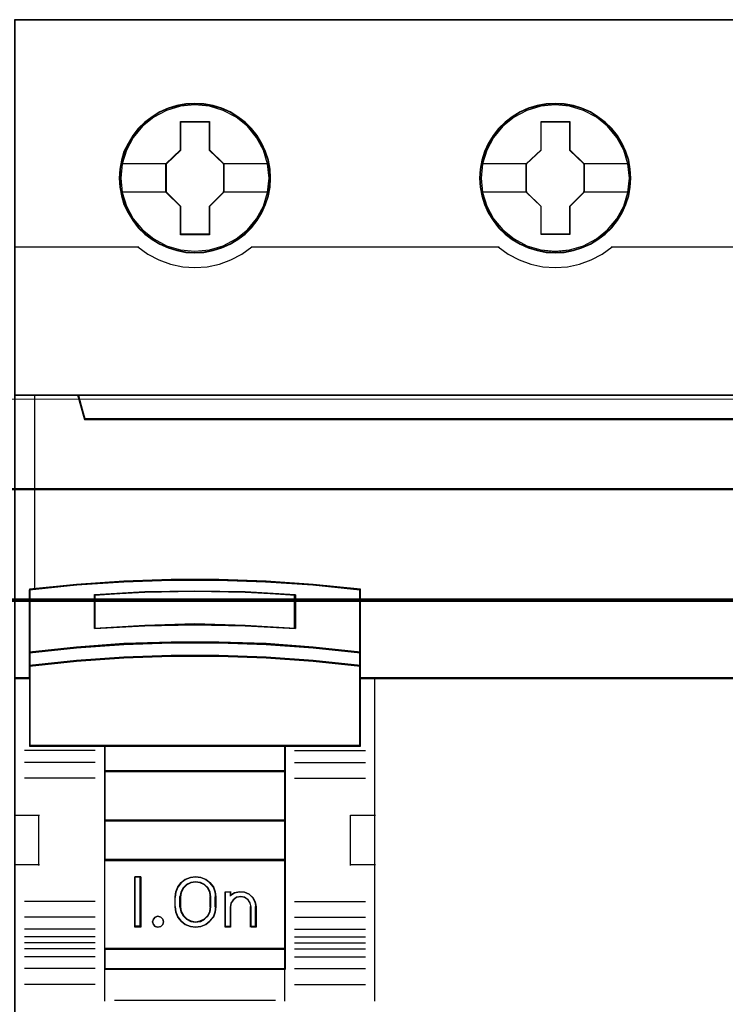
# Model space of a CAD drawing. Header units: millimetres. Extents: x -1290 to 1795, y -4192 to -1311.
# Tile 759 of 1056: x 1471 to 1478, y -2598 to -2588. Entities that reach past the tile are written whole.
import ezdxf

# ---------------------------------------------------------------- set-up
doc = ezdxf.new("R2010")
doc.units = ezdxf.units.MM
doc.layers.add('30', color=7, linetype='Continuous')
doc.layers.add('45', color=7, linetype='Continuous')
doc.layers.add('Aparatura', color=7, linetype='Continuous', lineweight=13)

# ---------------------------------------------------------------- blocks, each defined once
blk = doc.blocks.new('*U338')
at = {"layer": '45', "color": 7}
for points in [[(432.463278, -233.600374), (360.44246, -233.600374), (360.44246, -315.623143), (432.463278, -315.623143), (432.463278, -233.600374)], [(373.230685, -241.521569), (373.208293, -241.073672), (373.135521, -240.620245), (372.984378, -240.194466), (372.805245, -239.779746), (372.570134, -239.392674), (372.29024, -239.044309), (371.959964, -238.723592), (371.596102, -238.447112), (371.226641, -238.20381), (370.795604, -238.021333), (370.364566, -237.894152), (369.911137, -237.811208), (369.457708, -237.78356), (369.004279, -237.811208), (368.562046, -237.894152), (368.114215, -238.021333), (367.699971, -238.20381), (367.313717, -238.447112), (366.955452, -238.723592), (366.619579, -239.044309), (366.356478, -239.392674), (366.115769, -239.779746), (365.914245, -240.194466), (365.796689, -240.620245), (365.707123, -241.073672), (365.679134, -241.521569), (365.707123, -241.969467), (365.796689, -242.406305), (365.914245, -242.837614), (366.115769, -243.246804), (366.356478, -243.639406), (366.619579, -243.99883), (366.955452, -244.314017), (367.313717, -244.590497), (367.699971, -244.82274), (368.114215, -245.005217), (368.562046, -245.143457), (369.004279, -245.23193), (369.457708, -245.254049), (369.911137, -245.23193), (370.364566, -245.143457), (370.795604, -245.005217), (371.226641, -244.82274), (371.596102, -244.590497), (371.959964, -244.314017), (372.29024, -243.99883), (372.570134, -243.639406), (372.805245, -243.246804), (372.984378, -242.837614), (373.135521, -242.406305), (373.208293, -241.969467), (373.230685, -241.521569)], [(373.230685, -241.521569), (373.208293, -241.073672), (373.135521, -240.620245), (372.984378, -240.194466), (372.805245, -239.779746), (372.570134, -239.392674), (372.29024, -239.044309), (371.959964, -238.723592), (371.596102, -238.447112), (371.226641, -238.20381), (370.795604, -238.021333), (370.364566, -237.894152), (369.911137, -237.811208), (369.457708, -237.78356), (369.004279, -237.811208), (368.562046, -237.894152), (368.114215, -238.021333), (367.699971, -238.20381), (367.313717, -238.447112), (366.955452, -238.723592), (366.619579, -239.044309), (366.356478, -239.392674), (366.115769, -239.779746), (365.914245, -240.194466), (365.796689, -240.620245), (365.707123, -241.073672), (365.679134, -241.521569), (365.707123, -241.969467), (365.796689, -242.406305), (365.914245, -242.837614), (366.115769, -243.246804), (366.356478, -243.639406), (366.619579, -243.99883), (366.955452, -244.314017), (367.313717, -244.590497), (367.699971, -244.82274), (368.114215, -245.005217), (368.562046, -245.143457), (369.004279, -245.23193), (369.457708, -245.254049), (369.911137, -245.23193), (370.364566, -245.143457), (370.795604, -245.005217), (371.226641, -244.82274), (371.596102, -244.590497), (371.959964, -244.314017), (372.29024, -243.99883), (372.570134, -243.639406), (372.805245, -243.246804), (372.984378, -242.837614), (373.135521, -242.406305), (373.208293, -241.969467), (373.230685, -241.521569)], [(391.232309, -241.521569), (391.20432, -241.073672), (391.137148, -240.620245), (390.980411, -240.194466), (390.801284, -239.779746), (390.56618, -239.387144), (390.286294, -239.044309), (389.956029, -238.723592), (389.592177, -238.447112), (389.222727, -238.20381), (388.791703, -238.021333), (388.366276, -237.894152), (387.907263, -237.811208), (387.453848, -237.78356), (387.000432, -237.811208), (386.558212, -237.894152), (386.110395, -238.021333), (385.701761, -238.20381), (385.309921, -238.447112), (384.951667, -238.723592), (384.621401, -239.044309), (384.358308, -239.387144), (384.112009, -239.779746), (383.916088, -240.194466), (383.792939, -240.620245), (383.703375, -241.073672), (383.675387, -241.521569), (383.703375, -241.969467), (383.792939, -242.406305), (383.916088, -242.832084), (384.112009, -243.246804), (384.358308, -243.639406), (384.621401, -243.99883), (384.951667, -244.314017), (385.309921, -244.590497), (385.701761, -244.82274), (386.110395, -245.005217), (386.558212, -245.143457), (387.000432, -245.23193), (387.453848, -245.254049), (387.907263, -245.23193), (388.366276, -245.143457), (388.791703, -245.005217), (389.222727, -244.82274), (389.592177, -244.590497), (389.956029, -244.314017), (390.286294, -243.99883), (390.56618, -243.639406), (390.801284, -243.246804), (390.980411, -242.832084), (391.137148, -242.406305), (391.20432, -241.969467), (391.232309, -241.521569)], [(391.232309, -241.521569), (391.20432, -241.073672), (391.137148, -240.620245), (390.980411, -240.194466), (390.801284, -239.779746), (390.56618, -239.387144), (390.286294, -239.044309), (389.956029, -238.723592), (389.592177, -238.447112), (389.222727, -238.20381), (388.791703, -238.021333), (388.366276, -237.894152), (387.907263, -237.811208), (387.453848, -237.78356), (387.000432, -237.811208), (386.558212, -237.894152), (386.110395, -238.021333), (385.701761, -238.20381), (385.309921, -238.447112), (384.951667, -238.723592), (384.621401, -239.044309), (384.358308, -239.387144), (384.112009, -239.779746), (383.916088, -240.194466), (383.792939, -240.620245), (383.703375, -241.073672), (383.675387, -241.521569), (383.703375, -241.969467), (383.792939, -242.406305), (383.916088, -242.832084), (384.112009, -243.246804), (384.358308, -243.639406), (384.621401, -243.99883), (384.951667, -244.314017), (385.309921, -244.590497), (385.701761, -244.82274), (386.110395, -245.005217), (386.558212, -245.143457), (387.000432, -245.23193), (387.453848, -245.254049), (387.907263, -245.23193), (388.366276, -245.143457), (388.791703, -245.005217), (389.222727, -244.82274), (389.592177, -244.590497), (389.956029, -244.314017), (390.286294, -243.99883), (390.56618, -243.639406), (390.801284, -243.246804), (390.980411, -242.832084), (391.137148, -242.406305), (391.20432, -241.969467), (391.232309, -241.521569)], [(391.210825, -241.521553), (391.182996, -241.076239), (391.116205, -240.625427), (390.96036, -240.202104), (390.782251, -239.789776), (390.548484, -239.399439), (390.270189, -239.058581), (389.941802, -238.739715), (389.580019, -238.464829), (389.21267, -238.22293), (388.784096, -238.041506), (388.361088, -237.915059), (387.904685, -237.832593), (387.453848, -237.805105), (387.00301, -237.832593), (386.563305, -237.915059), (386.118034, -238.041506), (385.711723, -238.22293), (385.322111, -238.464829), (384.965894, -238.739715), (384.637506, -239.058581), (384.375909, -239.399439), (384.13101, -239.789776), (383.936204, -240.202104), (383.813754, -240.625427), (383.7247, -241.076239), (383.69687, -241.521553), (383.7247, -241.966868), (383.813754, -242.401186), (383.936204, -242.82451), (384.13101, -243.236838), (384.375909, -243.627175), (384.637506, -243.984525), (384.965894, -244.297895), (385.322111, -244.57278), (385.711723, -244.803684), (386.118034, -244.985108), (386.563305, -245.12255), (387.00301, -245.210514), (387.453848, -245.232505), (387.904685, -245.210514), (388.361088, -245.12255), (388.784096, -244.985108), (389.21267, -244.803684), (389.580019, -244.57278), (389.941802, -244.297895), (390.270189, -243.984525), (390.548484, -243.627175), (390.782251, -243.236838), (390.96036, -242.82451), (391.116205, -242.401186), (391.182996, -241.966868), (391.210825, -241.521553)], [(368.744713, -238.684831), (370.185638, -238.684831), (370.185638, -240.103241), (370.903275, -240.806906), (370.903275, -242.225317), (370.185638, -242.940063), (370.185638, -244.347393), (368.744713, -244.347393), (368.744713, -242.940063), (368.010125, -242.225317), (368.010125, -240.806906), (368.744713, -240.103241), (368.744713, -238.684831)], [(368.744713, -238.684831), (370.185638, -238.684831), (370.185638, -238.684831), (370.185638, -240.103241), (370.185638, -240.103241), (370.903275, -240.806906), (370.903275, -240.806906), (370.903275, -242.225317), (370.903275, -242.225317), (370.185638, -242.940063), (370.185638, -242.940063), (370.185638, -244.347393), (370.185638, -244.347393), (368.744713, -244.347393), (368.744713, -244.347393), (368.744713, -242.940063), (368.744713, -242.940063), (368.010125, -242.225317), (368.010125, -242.225317), (368.010125, -240.806906), (368.010125, -240.806906), (368.744713, -240.103241), (368.744713, -240.103241), (368.744713, -238.684831), (368.744713, -238.684831)], [(368.755287, -238.706375), (370.174812, -238.706375), (370.174812, -240.113992), (370.881791, -240.812303), (370.881791, -242.21992), (370.174812, -242.929228), (370.174812, -244.325848), (368.755287, -244.325848), (368.755287, -242.929228), (368.031608, -242.21992), (368.031608, -240.812303), (368.755287, -240.113992), (368.755287, -238.706375)], [(386.748407, -238.684831), (388.183681, -238.684831), (388.183681, -240.10328), (388.901318, -240.801423), (388.901318, -242.225414), (388.183681, -242.940179), (388.183681, -244.342007), (386.748407, -244.342007), (386.748407, -242.940179), (386.008168, -242.225414), (386.008168, -240.801423), (386.748407, -240.10328), (386.748407, -238.684831)], [(386.748407, -238.684831), (388.183681, -238.684831), (388.183681, -238.684831), (388.183681, -240.10328), (388.183681, -240.10328), (388.901318, -240.801423), (388.901318, -240.801423), (388.901318, -242.225414), (388.901318, -242.225414), (388.183681, -242.940179), (388.183681, -242.940179), (388.183681, -244.342007), (388.183681, -244.342007), (386.748407, -244.342007), (386.748407, -244.342007), (386.748407, -242.940179), (386.748407, -242.940179), (386.008168, -242.225414), (386.008168, -242.225414), (386.008168, -240.801423), (386.008168, -240.801423), (386.748407, -240.10328), (386.748407, -240.10328), (386.748407, -238.684831), (386.748407, -238.684831)], [(386.757565, -238.706375), (388.172411, -238.706375), (388.172411, -240.114021), (388.879834, -240.806846), (388.879834, -242.219991), (388.172411, -242.929312), (388.172411, -244.320462), (386.757565, -244.320462), (386.757565, -242.929312), (386.027861, -242.219991), (386.027861, -240.806846), (386.757565, -240.114021), (386.757565, -238.706375)], [(428.965908, -253.547517), (363.93935, -253.547517), (363.616389, -252.361875), (360.44246, -252.361875), (360.44246, -266.534438), (361.188612, -266.534438), (361.188612, -265.905772), (361.188612, -265.232989), (361.188612, -262.089658), (363.544001, -261.852529), (365.89939, -261.687091), (368.260348, -261.604372), (370.626873, -261.604372), (372.987831, -261.687091), (375.34322, -261.852529), (377.698609, -262.089658), (377.698609, -265.232989), (377.698609, -265.905772), (377.698609, -266.534438), (378.44476, -266.534438), (431.466073, -266.534438), (431.466073, -252.361875), (429.288869, -252.361875), (428.965908, -253.547517)], [(363.937878, -253.588105), (428.967861, -253.588105), (429.290839, -252.361875), (363.6149, -252.361875), (363.937878, -253.588105)], [(371.972595, -263.896619), (374.482116, -264.031708), (374.482116, -262.337471), (371.972595, -262.202383), (369.451897, -262.157353), (366.947965, -262.202383), (364.438445, -262.337471), (364.438445, -264.031708), (366.947965, -263.896619), (369.451897, -263.840332), (371.972595, -263.896619)], [(375.371255, -264.953762), (373.010971, -264.78269), (370.645107, -264.708558), (368.273663, -264.708558), (365.907799, -264.78269), (363.547516, -264.953762), (361.187232, -265.21037), (361.187232, -265.906063), (363.547516, -265.66086), (365.907799, -265.489787), (368.273663, -265.404251), (370.645107, -265.404251), (373.010971, -265.489787), (375.371255, -265.66086), (377.731539, -265.906063), (377.731539, -265.21037), (375.371255, -264.953762)], [(375.355901, -264.966851), (373.001747, -264.801678), (370.642027, -264.730103), (368.276743, -264.730103), (365.917023, -264.801678), (363.562869, -264.966851), (361.208715, -265.21461), (361.208715, -265.886314), (363.562869, -265.649566), (365.917023, -265.484393), (368.276743, -265.401806), (370.642027, -265.401806), (373.001747, -265.484393), (375.355901, -265.649566), (377.710055, -265.886314), (377.710055, -265.21461), (375.355901, -264.966851)], [(375.355901, -264.966851), (373.001747, -264.801678), (370.642027, -264.730103), (368.276743, -264.730103), (365.917023, -264.801678), (363.562869, -264.966851), (361.208715, -265.21461), (361.208715, -265.886314), (363.562869, -265.649566), (365.917023, -265.484393), (368.276743, -265.401806), (370.642027, -265.401806), (373.001747, -265.484393), (375.355901, -265.649566), (377.710055, -265.886314), (377.710055, -265.21461), (375.355901, -264.966851)], [(364.948062, -269.915099), (373.970708, -269.915099), (377.731539, -269.915099), (377.731539, -266.501302), (377.731539, -265.868501), (375.371255, -265.629813), (373.010971, -265.463286), (370.645107, -265.380023), (368.273663, -265.380023), (365.907799, -265.463286), (363.547516, -265.629813), (361.187232, -265.868501), (361.187232, -266.501302), (361.187232, -269.915099), (364.948062, -269.915099)], [(364.959779, -269.893555), (373.958991, -269.893555), (377.710055, -269.893555), (377.710055, -266.510842), (377.710055, -265.883802), (375.355901, -265.647287), (373.001747, -265.482277), (370.642027, -265.399772), (368.276743, -265.399772), (365.917023, -265.482277), (363.562869, -265.647287), (361.208715, -265.883802), (361.208715, -266.510842), (361.208715, -269.893555), (364.959779, -269.893555)], [(373.980827, -269.870215), (364.937943, -269.870215), (364.937943, -271.179032), (373.980827, -271.179032), (373.980827, -269.870215)], [(373.959343, -269.89176), (364.959427, -269.89176), (364.959427, -271.157488), (373.959343, -271.157488), (373.959343, -269.89176)], [(373.980827, -271.135943), (364.937943, -271.135943), (364.937943, -273.647651), (373.980827, -273.647651), (373.980827, -271.135943)], [(373.959343, -271.155692), (364.959427, -271.155692), (364.959427, -273.626106), (373.959343, -273.626106), (373.959343, -271.155692)], [(373.980827, -273.602767), (364.937943, -273.602767), (364.937943, -275.62075), (373.980827, -275.62075), (373.980827, -273.602767)], [(373.959343, -273.624311), (364.959427, -273.624311), (364.959427, -275.599206), (373.959343, -275.599206), (373.959343, -273.624311)], [(364.937943, -280.062468), (373.980827, -280.062468), (373.980827, -275.575866), (364.937943, -275.575866), (364.937943, -280.062468)], [(366.758694, -276.439434), (366.758694, -278.951141), (366.463292, -278.951141), (366.463292, -276.439434), (366.758694, -276.439434)], [(368.603218, -276.942894), (368.773921, -276.730322), (368.973075, -276.568096), (369.22913, -276.472998), (369.485185, -276.439434), (369.75262, -276.472998), (369.997295, -276.568096), (370.207829, -276.730322), (370.378533, -276.942894), (370.475265, -277.183436), (370.509405, -277.446354), (370.509405, -277.94422), (370.475265, -278.207139), (370.378533, -278.447681), (370.207829, -278.660253), (369.997295, -278.816885), (369.75262, -278.917577), (369.485185, -278.951141), (369.22913, -278.917577), (368.973075, -278.816885), (368.773921, -278.660253), (368.603218, -278.447681), (368.506486, -278.207139), (368.466655, -277.94422), (368.466655, -277.446354), (368.506486, -277.183436), (368.603218, -276.942894)], [(368.866612, -276.990464), (368.75776, -277.203877), (368.711928, -277.44537), (368.711928, -277.945205), (368.75776, -278.181082), (368.866612, -278.388878), (369.038482, -278.557362), (369.250455, -278.664068), (369.485345, -278.703381), (369.731692, -278.664068), (369.943665, -278.557362), (370.115536, -278.388878), (370.224387, -278.181082), (370.258761, -277.945205), (370.258761, -277.44537), (370.224387, -277.203877), (370.115536, -276.990464), (369.943665, -276.82198), (369.731692, -276.72089), (369.485345, -276.687193), (369.250455, -276.72089), (369.038482, -276.82198), (368.866612, -276.990464)], [(370.971307, -278.951141), (370.971307, -277.182712), (371.229112, -277.182712), (371.229112, -277.368566), (371.435356, -277.2334), (371.681704, -277.182712), (371.939509, -277.199608), (372.162941, -277.306615), (372.357727, -277.475573), (372.472307, -277.689587), (372.518139, -277.937392), (372.518139, -278.951141), (372.260334, -278.951141), (372.260334, -277.937392), (372.214502, -277.740274), (372.11138, -277.58258), (371.939509, -277.464309), (371.744723, -277.43615), (371.538479, -277.464309), (371.378066, -277.58258), (371.263486, -277.740274), (371.229112, -277.937392), (371.229112, -278.951141), (370.971307, -278.951141)], [(367.852637, -278.550177), (367.883012, -278.681837), (367.852637, -278.819481), (367.749362, -278.915234), (367.609637, -278.951141), (367.475987, -278.915234), (367.384862, -278.819481), (367.342337, -278.681837), (367.384862, -278.550177), (367.475987, -278.44844), (367.609637, -278.412533), (367.749362, -278.44844), (367.852637, -278.550177)], [(373.980827, -280.017584), (364.937943, -280.017584), (364.937943, -281.057097), (373.980827, -281.057097), (373.980827, -280.017584)], [(373.959343, -280.039128), (364.959427, -280.039128), (364.959427, -281.035553), (373.959343, -281.035553), (373.959343, -280.039128)]]:
    blk.add_lwpolyline(points, close=True, dxfattribs=at)
at = {"layer": '45', "color": 139}
for points in [[(432.463278, -233.600374), (360.44246, -233.600374), (360.44246, -315.623143), (432.463278, -315.623143), (432.463278, -233.600374)], [(373.162653, -241.516112), (373.089875, -240.797236), (372.882739, -240.117069), (372.535645, -239.48114), (372.076585, -238.928159), (371.516756, -238.474714), (370.872953, -238.137395), (370.178765, -237.921732), (369.456586, -237.855375), (368.734407, -237.921732), (368.045817, -238.137395), (367.402014, -238.474714), (366.836587, -238.928159), (366.377527, -239.48114), (366.036032, -240.117069), (365.823297, -240.797236), (365.756117, -241.516112), (365.823297, -242.229458), (366.036032, -242.920684), (366.377527, -243.545553), (366.836587, -244.104065), (367.402014, -244.557509), (368.045817, -244.894828), (368.734407, -245.104961), (369.456586, -245.176848), (370.178765, -245.104961), (370.872953, -244.894828), (371.516756, -244.557509), (372.076585, -244.104065), (372.535645, -243.545553), (372.882739, -242.920684), (373.089875, -242.229458), (373.162653, -241.516112)], [(391.160696, -241.521498), (391.087921, -240.802622), (390.88079, -240.116925), (390.539305, -239.486526), (390.074662, -238.928015), (389.51485, -238.47457), (388.876665, -238.137251), (388.1769, -237.927119), (387.454743, -237.860761), (386.732586, -237.927119), (386.038419, -238.137251), (385.400234, -238.47457), (384.840422, -238.928015), (384.375779, -239.486526), (384.028695, -240.116925), (383.821565, -240.802622), (383.748789, -241.521498), (383.821565, -242.234844), (384.028695, -242.920541), (384.375779, -243.550939), (384.840422, -244.103921), (385.400234, -244.557366), (386.038419, -244.894684), (386.732586, -245.110347), (387.454743, -245.182235), (388.1769, -245.110347), (388.876665, -244.894684), (389.51485, -244.557366), (390.074662, -244.103921), (390.539305, -243.550939), (390.88079, -242.920541), (391.087921, -242.234844), (391.160696, -241.521498)], [(391.160696, -241.516112), (391.08232, -240.797236), (390.875184, -240.117069), (390.533688, -239.48114), (390.074628, -238.928159), (389.514799, -238.474714), (388.870996, -238.137395), (388.17121, -237.921732), (387.454629, -237.855375), (386.73245, -237.921732), (386.038262, -238.137395), (385.400057, -238.474714), (384.83463, -238.928159), (384.37557, -239.48114), (384.034075, -240.117069), (383.82134, -240.797236), (383.75416, -241.516112), (383.82134, -242.229458), (384.034075, -242.920684), (384.37557, -243.545553), (384.83463, -244.104065), (385.400057, -244.557509), (386.038262, -244.894828), (386.73245, -245.104961), (387.454629, -245.176848), (388.17121, -245.104961), (388.870996, -244.894828), (389.514799, -244.557509), (390.074628, -244.104065), (390.533688, -243.545553), (390.875184, -242.920684), (391.08232, -242.229458), (391.160696, -241.516112)], [(367.883012, -278.681837), (367.852637, -278.550177), (367.749362, -278.44844), (367.609637, -278.412533), (367.475987, -278.44844), (367.384862, -278.550177), (367.342337, -278.681837), (367.384862, -278.819481), (367.475987, -278.915234), (367.609637, -278.951141), (367.749362, -278.915234), (367.852637, -278.819481), (367.883012, -278.681837)]]:
    blk.add_lwpolyline(points, close=True, dxfattribs=at)
at = {"layer": '45', "color": 59}
for points in [[(432.441795, -233.621918), (360.463944, -233.621918), (360.463944, -315.601598), (432.441795, -315.601598), (432.441795, -233.621918)], [(373.209201, -241.521553), (373.186937, -241.076239), (373.114579, -240.625427), (372.964296, -240.202104), (372.786182, -239.789776), (372.552409, -239.404937), (372.274107, -239.058581), (371.945711, -238.739715), (371.583918, -238.464829), (371.21656, -238.22293), (370.787975, -238.041506), (370.35939, -237.915059), (369.908541, -237.832593), (369.457692, -237.805105), (369.006843, -237.832593), (368.567126, -237.915059), (368.121843, -238.041506), (367.709957, -238.22293), (367.3259, -238.464829), (366.969674, -238.739715), (366.635712, -239.058581), (366.374108, -239.404937), (366.134768, -239.789776), (365.934391, -240.202104), (365.817504, -240.625427), (365.728448, -241.076239), (365.700617, -241.521553), (365.728448, -241.966868), (365.817504, -242.401186), (365.934391, -242.830007), (366.134768, -243.236838), (366.374108, -243.627175), (366.635712, -243.984525), (366.969674, -244.297895), (367.3259, -244.57278), (367.709957, -244.803684), (368.121843, -244.985108), (368.567126, -245.12255), (369.006843, -245.210514), (369.457692, -245.232505), (369.908541, -245.210514), (370.35939, -245.12255), (370.787975, -244.985108), (371.21656, -244.803684), (371.583918, -244.57278), (371.945711, -244.297895), (372.274107, -243.984525), (372.552409, -243.627175), (372.786182, -243.236838), (372.964296, -242.830007), (373.114579, -242.401186), (373.186937, -241.966868), (373.209201, -241.521553)], [(363.937878, -253.588105), (428.967861, -253.588105), (429.290839, -252.361875), (363.6149, -252.361875), (363.937878, -253.588105)], [(373.010971, -264.819137), (375.371255, -264.98604), (377.731539, -265.236394), (377.731539, -262.065239), (375.371255, -261.826011), (373.010971, -261.659108), (370.645107, -261.575657), (368.273663, -261.575657), (365.907799, -261.659108), (363.547516, -261.826011), (361.187232, -262.065239), (361.187232, -265.236394), (363.547516, -264.98604), (365.907799, -264.819137), (368.273663, -264.746812), (370.645107, -264.746812), (373.010971, -264.819137)], [(373.001747, -264.802504), (375.355901, -264.967442), (377.710055, -265.21485), (377.710055, -262.081021), (375.355901, -261.844609), (373.001747, -261.679671), (370.642027, -261.597201), (368.276743, -261.597201), (365.917023, -261.679671), (363.562869, -261.844609), (361.208715, -262.081021), (361.208715, -265.21485), (363.562869, -264.967442), (365.917023, -264.802504), (368.276743, -264.73103), (370.642027, -264.73103), (373.001747, -264.802504)], [(374.482116, -262.337471), (374.482116, -264.031708), (371.972595, -263.896619), (369.451897, -263.840332), (366.947965, -263.896619), (364.438445, -264.031708), (364.438445, -262.337471), (366.947965, -262.202383), (369.451897, -262.157353), (371.972595, -262.202383), (374.482116, -262.337471)], [(371.972595, -263.896619), (374.482116, -264.031708), (374.482116, -262.337471), (371.972595, -262.202383), (369.451897, -262.157353), (366.947965, -262.202383), (364.438445, -262.337471), (364.438445, -264.031708), (366.947965, -263.896619), (369.451897, -263.840332), (371.972595, -263.896619)], [(371.961847, -263.879847), (374.460632, -264.011959), (374.460632, -262.355048), (371.961847, -262.222935), (369.451932, -262.178898), (366.958713, -262.222935), (364.459929, -262.355048), (364.459929, -264.011959), (366.958713, -263.879847), (369.451932, -263.8248), (371.961847, -263.879847)], [(371.961847, -263.879847), (374.460632, -264.011959), (374.460632, -262.355048), (371.961847, -262.222935), (369.451932, -262.178898), (366.958713, -262.222935), (364.459929, -262.355048), (364.459929, -264.011959), (366.958713, -263.879847), (369.451932, -263.8248), (371.961847, -263.879847)], [(375.371255, -264.953762), (373.010971, -264.78269), (370.645107, -264.708558), (368.273663, -264.708558), (365.907799, -264.78269), (363.547516, -264.953762), (361.187232, -265.21037), (361.187232, -265.906063), (363.547516, -265.66086), (365.907799, -265.489787), (368.273663, -265.404251), (370.645107, -265.404251), (373.010971, -265.489787), (375.371255, -265.66086), (377.731539, -265.906063), (377.731539, -265.21037), (375.371255, -264.953762)], [(364.948062, -269.915099), (373.970708, -269.915099), (377.731539, -269.915099), (377.731539, -266.501302), (377.731539, -265.868501), (375.371255, -265.629813), (373.010971, -265.463286), (370.645107, -265.380023), (368.273663, -265.380023), (365.907799, -265.463286), (363.547516, -265.629813), (361.187232, -265.868501), (361.187232, -266.501302), (361.187232, -269.915099), (364.948062, -269.915099)], [(364.959779, -269.893555), (373.958991, -269.893555), (377.710055, -269.893555), (377.710055, -266.510842), (377.710055, -265.883802), (375.355901, -265.647287), (373.001747, -265.482277), (370.642027, -265.399772), (368.276743, -265.399772), (365.917023, -265.482277), (363.562869, -265.647287), (361.208715, -265.883802), (361.208715, -266.510842), (361.208715, -269.893555), (364.959779, -269.893555)], [(373.980827, -269.870215), (364.937943, -269.870215), (364.937943, -271.179032), (373.980827, -271.179032), (373.980827, -269.870215)], [(373.959343, -269.89176), (364.959427, -269.89176), (364.959427, -271.157488), (373.959343, -271.157488), (373.959343, -269.89176)], [(373.980827, -271.135943), (364.937943, -271.135943), (364.937943, -273.647651), (373.980827, -273.647651), (373.980827, -271.135943)], [(373.959343, -271.155692), (364.959427, -271.155692), (364.959427, -273.626106), (373.959343, -273.626106), (373.959343, -271.155692)], [(373.980827, -273.602767), (364.937943, -273.602767), (364.937943, -275.62075), (373.980827, -275.62075), (373.980827, -273.602767)], [(373.959343, -273.624311), (364.959427, -273.624311), (364.959427, -275.599206), (373.959343, -275.599206), (373.959343, -273.624311)], [(364.937943, -280.062468), (373.980827, -280.062468), (373.980827, -275.575866), (364.937943, -275.575866), (364.937943, -280.062468)], [(366.758694, -276.439434), (366.758694, -278.951141), (366.463292, -278.951141), (366.463292, -276.439434), (366.758694, -276.439434)], [(368.603218, -276.942894), (368.773921, -276.730322), (368.973075, -276.568096), (369.22913, -276.472998), (369.485185, -276.439434), (369.75262, -276.472998), (369.997295, -276.568096), (370.207829, -276.730322), (370.378533, -276.942894), (370.475265, -277.183436), (370.509405, -277.446354), (370.509405, -277.94422), (370.475265, -278.207139), (370.378533, -278.447681), (370.207829, -278.660253), (369.997295, -278.816885), (369.75262, -278.917577), (369.485185, -278.951141), (369.22913, -278.917577), (368.973075, -278.816885), (368.773921, -278.660253), (368.603218, -278.447681), (368.506486, -278.207139), (368.466655, -277.94422), (368.466655, -277.446354), (368.506486, -277.183436), (368.603218, -276.942894)], [(368.866612, -276.990464), (368.75776, -277.203877), (368.711928, -277.44537), (368.711928, -277.945205), (368.75776, -278.181082), (368.866612, -278.388878), (369.038482, -278.557362), (369.250455, -278.664068), (369.485345, -278.703381), (369.731692, -278.664068), (369.943665, -278.557362), (370.115536, -278.388878), (370.224387, -278.181082), (370.258761, -277.945205), (370.258761, -277.44537), (370.224387, -277.203877), (370.115536, -276.990464), (369.943665, -276.82198), (369.731692, -276.72089), (369.485345, -276.687193), (369.250455, -276.72089), (369.038482, -276.82198), (368.866612, -276.990464)], [(368.883799, -277.005797), (368.777971, -277.214839), (368.733412, -277.451386), (368.733412, -277.940984), (368.777971, -278.17203), (368.883799, -278.375571), (369.050895, -278.540604), (369.25698, -278.645125), (369.485345, -278.683632), (369.724849, -278.645125), (369.930934, -278.540604), (370.09803, -278.375571), (370.203858, -278.17203), (370.237277, -277.940984), (370.237277, -277.451386), (370.203858, -277.214839), (370.09803, -277.005797), (369.930934, -276.840764), (369.724849, -276.741744), (369.485345, -276.708738), (369.25698, -276.741744), (369.050895, -276.840764), (368.883799, -277.005797)], [(370.971307, -278.951141), (370.971307, -277.182712), (371.229112, -277.182712), (371.229112, -277.368566), (371.435356, -277.2334), (371.681704, -277.182712), (371.939509, -277.199608), (372.162941, -277.306615), (372.357727, -277.475573), (372.472307, -277.689587), (372.518139, -277.937392), (372.518139, -278.951141), (372.260334, -278.951141), (372.260334, -277.937392), (372.214502, -277.740274), (372.11138, -277.58258), (371.939509, -277.464309), (371.744723, -277.43615), (371.538479, -277.464309), (371.378066, -277.58258), (371.263486, -277.740274), (371.229112, -277.937392), (371.229112, -278.951141), (370.971307, -278.951141)], [(367.852637, -278.550177), (367.883012, -278.681837), (367.852637, -278.819481), (367.749362, -278.915234), (367.609637, -278.951141), (367.475987, -278.915234), (367.384862, -278.819481), (367.342337, -278.681837), (367.384862, -278.550177), (367.475987, -278.44844), (367.609637, -278.412533), (367.749362, -278.44844), (367.852637, -278.550177)], [(373.980827, -280.017584), (364.937943, -280.017584), (364.937943, -281.057097), (373.980827, -281.057097), (373.980827, -280.017584)], [(373.959343, -280.039128), (364.959427, -280.039128), (364.959427, -281.035553), (373.959343, -281.035553), (373.959343, -280.039128)]]:
    blk.add_lwpolyline(points, close=True, dxfattribs=at)
at = {"layer": '45', "color": 7}
for points in [[(365.750746, -240.790787), (368.054882, -240.790787)], [(370.860307, -240.790787), (373.162653, -240.790787)], [(383.748789, -240.7854), (386.051135, -240.7854)], [(388.85656, -240.7854), (391.160696, -240.7854)], [(365.750746, -242.198348), (368.054882, -242.198348)], [(370.860307, -242.198348), (373.162653, -242.198348)], [(383.748789, -242.198348), (386.051135, -242.198348)], [(388.85656, -242.198348), (391.160696, -242.198348)]]:
    blk.add_lwpolyline(points, dxfattribs=at)
at = {"layer": '45', "color": 139}
for points in [[(360.44246, -244.957815), (366.658436, -244.957815)], [(366.613678, -244.957815), (367.112885, -245.313395), (367.662574, -245.600154), (368.240308, -245.818091), (368.846087, -245.944265), (369.451867, -245.990146), (370.074473, -245.944265), (370.680252, -245.818091), (371.257986, -245.600154), (371.802066, -245.313395), (372.306882, -244.957815)], [(372.262124, -244.957815), (384.649318, -244.957815)], [(384.60456, -244.957815), (385.109355, -245.313395), (385.653412, -245.600154), (386.231122, -245.818091), (386.842485, -245.944265), (387.448239, -245.990146), (388.070819, -245.944265), (388.676573, -245.818091), (389.254283, -245.600154), (389.79834, -245.313395), (390.303135, -244.957815)], [(390.258377, -244.957815), (402.645571, -244.957815)], [(360.44246, -252.361875), (432.463278, -252.361875)], [(363.6149, -252.361875), (363.981914, -253.588105)], [(363.937156, -253.545016), (428.968582, -253.545016)], [(377.731539, -262.103493), (375.371255, -261.845573), (373.010971, -261.665629), (370.645107, -261.575657), (368.273663, -261.575657), (365.907799, -261.665629), (363.547516, -261.845573), (361.187232, -262.103493)], [(361.187232, -262.058609), (361.187232, -269.915099)], [(374.482116, -262.378182), (371.972595, -262.212561), (369.451897, -262.157353), (366.947965, -262.212561), (364.438445, -262.378182)], [(377.688571, -269.915099), (377.688571, -262.058609)], [(364.438445, -264.031708), (364.438445, -262.333298)], [(374.437358, -264.031708), (374.437358, -262.333298)], [(374.482116, -264.031708), (371.972595, -263.869492), (369.451897, -263.801902), (366.947965, -263.869492), (364.438445, -264.031708)], [(377.731539, -265.236394), (375.371255, -264.966478), (373.010971, -264.786534), (370.645107, -264.708558), (368.273663, -264.708558), (365.907799, -264.786534), (363.547516, -264.966478), (361.187232, -265.236394)], [(377.731539, -265.906063), (375.371255, -265.64902), (373.010971, -265.469689), (370.645107, -265.380023), (368.273663, -265.380023), (365.907799, -265.469689), (363.547516, -265.64902), (361.187232, -265.906063)], [(361.231989, -266.489554), (360.44246, -266.489554)], [(432.463278, -266.489554), (377.688571, -266.489554)], [(378.433342, -266.489554), (378.433342, -282.651376)], [(364.481412, -270.128747), (360.936587, -270.128747)], [(377.731539, -269.870215), (361.187232, -269.870215)], [(364.937943, -269.870215), (364.937943, -281.057097)], [(364.937943, -269.870215), (373.980827, -269.870215)], [(373.93786, -269.870215), (373.93786, -281.057097)], [(374.437358, -270.128747), (377.976812, -270.128747)], [(364.481412, -270.723011), (360.936587, -270.723011)], [(364.937943, -271.135943), (373.980827, -271.135943)], [(374.437358, -270.723011), (377.976812, -270.723011)], [(364.481412, -271.514764), (360.936587, -271.514764)], [(374.437358, -271.514764), (377.976812, -271.514764)], [(360.44246, -273.355007), (361.68852, -273.355007)], [(361.643762, -273.355007), (361.643762, -275.86851)], [(364.937943, -273.602767), (373.980827, -273.602767)], [(377.237411, -275.86851), (377.237411, -273.355007)], [(377.237411, -273.355007), (378.4781, -273.355007)], [(360.44246, -275.823626), (361.68852, -275.823626)], [(364.937943, -275.575866), (373.980827, -275.575866)], [(377.237411, -275.823626), (378.4781, -275.823626)], [(366.758694, -276.439434), (366.463292, -276.439434)], [(366.463292, -276.439434), (366.463292, -278.951141)], [(366.713936, -276.439434), (366.713936, -278.951141)], [(370.509405, -277.47356), (370.475265, -277.203538), (370.378533, -276.956497), (370.207829, -276.738181), (369.997295, -276.571572), (369.75262, -276.473905), (369.485185, -276.439434), (369.22913, -276.473905), (368.973075, -276.571572), (368.773921, -276.738181), (368.603218, -276.956497), (368.506486, -277.203538), (368.466655, -277.47356)], [(370.258761, -277.47356), (370.224387, -277.223088), (370.115536, -277.00174), (369.943665, -276.826992), (369.731692, -276.722143), (369.485345, -276.687193), (369.250455, -276.722143), (369.038482, -276.826992), (368.866612, -277.00174), (368.75776, -277.223088), (368.711928, -277.47356)], [(368.466655, -277.961898), (368.466655, -277.428676)], [(368.711928, -277.961898), (368.711928, -277.428676)], [(370.214003, -277.961898), (370.214003, -277.428676)], [(370.464647, -277.961898), (370.464647, -277.428676)], [(370.971307, -277.182712), (371.264918, -277.182712)], [(370.971307, -277.182712), (370.971307, -278.951141)], [(371.221951, -277.182712), (371.221951, -277.407132)], [(372.518139, -277.961898), (372.472053, -277.706046), (372.356836, -277.485083), (372.160967, -277.310638), (371.936295, -277.200157), (371.677057, -277.182712), (371.429341, -277.235046), (371.221951, -277.374601)], [(372.267495, -277.961898), (372.221027, -277.752204), (372.116472, -277.584449), (371.942215, -277.458633), (371.744723, -277.428676), (371.535614, -277.458633), (371.372974, -277.584449), (371.256802, -277.752204), (371.221951, -277.961898)], [(364.481412, -277.665664), (360.936587, -277.665664)], [(368.466655, -277.918809), (368.506486, -278.188363), (368.603218, -278.434975), (368.773921, -278.652912), (368.973075, -278.813497), (369.22913, -278.91673), (369.485185, -278.951141), (369.75262, -278.91673), (369.997295, -278.813497), (370.207829, -278.652912), (370.378533, -278.434975), (370.475265, -278.188363), (370.509405, -277.918809)], [(368.711928, -277.918809), (368.75776, -278.162898), (368.866612, -278.377929), (369.038482, -278.552279), (369.250455, -278.6627), (369.485345, -278.703381), (369.731692, -278.6627), (369.943665, -278.552279), (370.115536, -278.377929), (370.224387, -278.162898), (370.258761, -277.918809)], [(371.221951, -277.918809), (371.221951, -278.951141)], [(372.222737, -277.918809), (372.222737, -278.951141)], [(372.473381, -277.918809), (372.473381, -278.951141)], [(374.437358, -277.665664), (377.976812, -277.665664)], [(364.481412, -278.457417), (360.936587, -278.457417)], [(374.437358, -278.457417), (377.976812, -278.457417)], [(366.758694, -278.908052), (366.463292, -278.908052)], [(370.971307, -278.908052), (371.264918, -278.908052)], [(372.222737, -278.908052), (372.518139, -278.908052)], [(364.481412, -279.051681), (360.936587, -279.051681)], [(364.481412, -279.441274), (360.936587, -279.441274)], [(374.437358, -279.051681), (377.976812, -279.051681)], [(374.437358, -279.441274), (377.976812, -279.441274)], [(364.481412, -279.737508), (360.936587, -279.737508)], [(374.437358, -279.737508), (377.976812, -279.737508)], [(364.481412, -280.040924), (360.936587, -280.040924)], [(364.481412, -280.430517), (360.936587, -280.430517)], [(364.937943, -280.017584), (373.980827, -280.017584)], [(374.437358, -280.040924), (377.976812, -280.040924)], [(374.437358, -280.430517), (377.976812, -280.430517)], [(364.481412, -281.02478), (360.936587, -281.02478)], [(364.937943, -281.014008), (373.980827, -281.014008)], [(364.937943, -281.014008), (364.937943, -282.651376)], [(373.93786, -281.014008), (373.93786, -282.651376)], [(374.437358, -281.02478), (377.976812, -281.02478)], [(364.481412, -281.816534), (360.936587, -281.816534)], [(374.437358, -281.816534), (377.976812, -281.816534)], [(365.43386, -282.608287), (373.4867, -282.608287)]]:
    blk.add_lwpolyline(points, dxfattribs=at)
at = {"layer": '45', "color": 140}
for points in [[(428.965908, -253.547517), (363.93935, -253.547517), (363.616389, -252.361875), (360.44246, -252.361875), (360.44246, -266.534438), (361.188612, -266.534438), (361.188612, -265.905772), (361.188612, -265.232989), (361.188612, -262.089658), (363.544001, -261.852529), (365.89939, -261.687091), (368.260348, -261.604372), (370.626873, -261.604372), (372.987831, -261.687091), (375.34322, -261.852529), (377.698609, -262.089658), (377.698609, -265.232989), (377.698609, -265.905772), (377.698609, -266.534438), (378.44476, -266.534438), (431.466073, -266.534438), (431.466073, -252.361875), (429.288869, -252.361875), (428.965908, -253.547517)], [(428.947664, -253.565457), (363.958806, -253.565457), (363.636032, -252.383419), (360.463944, -252.383419), (360.463944, -266.512894), (361.209663, -266.512894), (361.209663, -265.886139), (361.209663, -265.215401), (361.209663, -262.081627), (363.563687, -261.845219), (365.91771, -261.680284), (368.277299, -261.597816), (370.642452, -261.597816), (373.002041, -261.680284), (375.356065, -261.845219), (377.710088, -262.081627), (377.710088, -265.215401), (377.710088, -265.886139), (377.710088, -266.512894), (378.455807, -266.512894), (431.446379, -266.512894), (431.446379, -252.383419), (429.270438, -252.383419), (428.947664, -253.565457)], [(363.957369, -253.566561), (428.94658, -253.566561), (429.269355, -252.383419), (363.634593, -252.383419), (363.957369, -253.566561)]]:
    blk.add_lwpolyline(points, close=True, dxfattribs=at)
blk.add_lwpolyline([(361.437876, -252.361875), (361.437876, -262.069381)], dxfattribs=at)
blk = doc.blocks.new('*U343')
at = {"layer": '30', "color": 7}
for points in [[(117.158256, -406.976392), (548.842747, -406.976392), (117.158256, -406.976392)], [(548.842747, -406.976392), (117.158256, -406.976392), (117.158256, -409.541093), (117.158256, -411.018584), (117.158256, -412.579707), (548.842747, -412.579707), (548.842747, -411.018584), (548.842747, -409.541093), (548.842747, -406.976392)], [(117.158256, -412.491734), (548.842747, -412.491734), (117.158256, -412.491734)], [(548.842747, -412.491734), (117.158256, -412.491734), (117.158256, -414.006535), (117.158256, -435.076037), (117.158256, -436.590837), (548.842747, -436.590837), (548.842747, -435.076037), (548.842747, -414.006535), (548.842747, -412.491734)]]:
    blk.add_lwpolyline(points, close=True, dxfattribs=at)
at = {"layer": '30', "color": 59}
blk.add_lwpolyline([(548.79978, -407.01948), (117.201224, -407.01948), (117.201224, -409.544737), (117.201224, -410.999505), (117.201224, -412.536618), (548.79978, -412.536618), (548.79978, -410.999505), (548.79978, -409.544737), (548.79978, -407.01948)], close=True, dxfattribs=at)

msp = doc.modelspace()

# ---------------------------------------------------------------- linework, layer by layer
at = {"layer": 'Aparatura', "color": 7, "lineweight": 13}
msp.add_lwpolyline([(1437.7952, -2600.7451), (1437.7952, -2591.7395), (1524.1608, -2591.7395), (1524.1608, -2600.7451)], dxfattribs=at)
msp.add_lwpolyline([(1437.7952, -2591.7395), (1524.1608, -2591.7395), (1524.1608, -2600.7451), (1437.7952, -2600.7451), (1437.7952, -2591.7395)], close=True, dxfattribs=at)

# ---------------------------------------------------------------- block references
at = {"layer": 'Aparatura', "color": 7, "lineweight": 13, "xscale": 0.2, "yscale": 0.2, "zscale": 0.2}
for name, p in [('*U338', (1398.5901, -2541.227)), ('*U343', (1414.278, -2511.2423))]:
    msp.add_blockref(name, p, dxfattribs=at)

doc.saveas('drawing.dxf')
